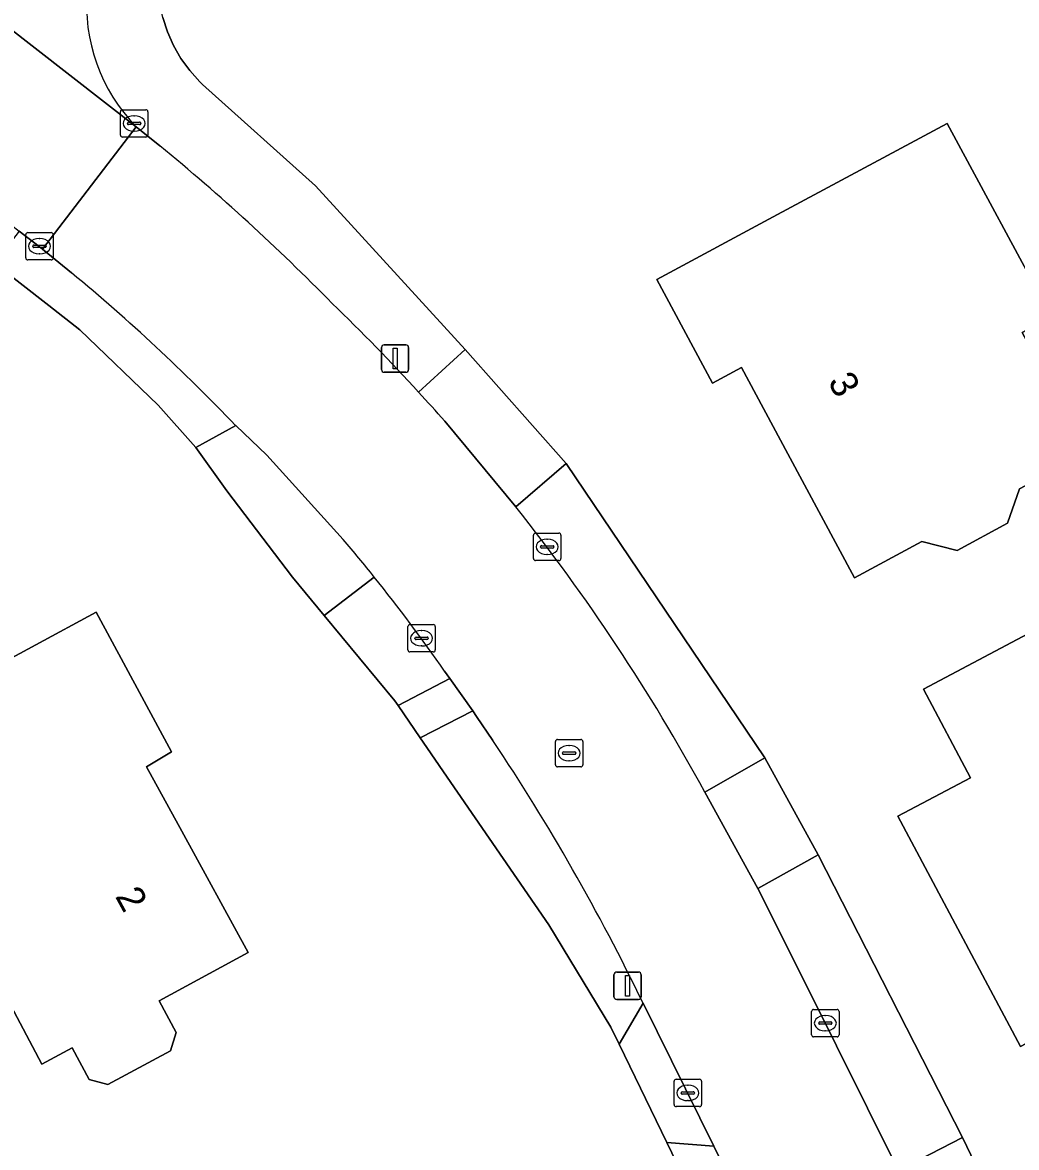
# Model space of a CAD drawing. Extents: x 157320 to 158835, y 386650 to 388491.
# Drawn here: x 158092.57 to 158128.79, y 387061.67 to 387102.69 of the extents above; entities that cross this region are included whole.
import ezdxf

# ---------------------------------------------------------------- set-up
doc = ezdxf.new("R2010")
doc.units = 0
for name, color, linetype in [('IMGEO_Erf', 7, 'Continuous'), ('IMGEO_Groenvoorziening', 7, 'Continuous'), ('IMGEO_Kolk', 7, 'Continuous'), ('IMGEO_Lichtmast', 7, 'Continuous'), ('IMGEO_Pand', 7, 'Continuous'), ('IMGEO_Pand_nummerreeks', 7, 'Continuous'), ('IMGEO_Rijbaan_lokaal_gesloten', 7, 'Continuous'), ('IMGEO_Rijbaan_lokaal_open', 7, 'Continuous'), ('IMGEO_Rioolput', 7, 'Continuous'), ('IMGEO_Voetpad_open', 7, 'Continuous')]:
    doc.layers.add(name, color=color, linetype=linetype)

msp = doc.modelspace()

# ---------------------------------------------------------------- linework, layer by layer
at = {"layer": 'IMGEO_Erf'}
for points in [[(158120.091, 387053.487), (158116.048, 387061.855), (158114.306, 387065.438), (158114.008, 387066.05), (158111.748, 387069.788), (158107.914, 387075.371), (158107.306, 387076.255), (158107.065, 387076.606), (158106.259, 387077.78), (158106.14, 387077.954), (158103.567, 387081.067), (158102.411, 387082.465), (158100.019, 387085.615), (158098.884, 387087.19), (158097.516, 387088.734), (158094.661, 387091.481), (158093.528, 387092.362), (158091.534, 387093.914), (158090.702, 387094.576), (158075.514, 387106.563)], [(158097.68, 387102.868), (158097.848, 387102.349), (158098.069, 387101.85), (158098.341, 387101.376), (158098.662, 387100.934), (158099.026, 387100.528), (158099.133, 387100.424), (158103.242, 387096.732), (158108.701, 387090.76), (158112.377, 387086.613), (158119.619, 387075.878), (158121.557, 387072.336), (158126.821, 387062.032), (158127.29, 387061.071)], [(158090.841, 387078.802), (158095.252, 387081.192), (158098, 387076.098), (158097.093, 387075.542), (158098.371, 387073.201), (158100.789, 387068.774), (158097.548, 387067.021), (158098.173, 387065.867), (158097.966, 387065.198), (158095.676, 387063.96), (158095.003, 387064.153), (158094.379, 387065.307), (158093.272, 387064.708), (158090.896, 387069.19)]]:
    msp.add_lwpolyline(points, dxfattribs=at)
for points in [[(158122.885, 387082.437), (158120.455, 387086.96), (158118.767, 387090.102), (158117.709, 387089.533), (158115.682, 387093.315), (158120.085, 387095.685), (158126.261, 387099.008), (158130.061, 387091.957), (158128.994, 387091.385), (158131.351, 387086.985), (158128.898, 387085.68), (158128.458, 387084.426), (158126.627, 387083.433), (158125.346, 387083.769)], [(158139.564, 387068.735), (158137.945, 387067.877), (158133.527, 387065.534), (158132.595, 387067.291), (158128.932, 387065.349), (158124.469, 387073.747), (158127.117, 387075.151), (158125.405, 387078.382), (158129.823, 387080.724), (158134.232, 387083.061), (158137.535, 387076.829), (158135.77, 387075.893)]]:
    msp.add_lwpolyline(points, close=True, dxfattribs=at)
at = {"layer": 'IMGEO_Groenvoorziening'}
for points in [[(158103.242, 387096.732), (158099.133, 387100.424), (158099.026, 387100.528), (158098.662, 387100.934), (158098.341, 387101.376), (158098.069, 387101.85), (158097.848, 387102.349), (158097.68, 387102.868), (158097.567, 387103.402), (158097.511, 387103.945), (158097.511, 387104.491), (158097.569, 387105.034), (158097.684, 387105.568), (158097.853, 387106.087), (158098.076, 387106.585), (158098.349, 387107.058), (158098.671, 387107.499), (158101.3, 387110.62), (158108.928, 387120.363), (158107.591, 387121.449), (158097.316, 387108.291)], [(158096.717, 387098.883), (158097.578, 387098.187)], [(158107.004, 387089.209), (158108.701, 387090.76), (158103.242, 387096.732)], [(158094.359, 387093.557), (158093.295, 387094.42), (158093.171, 387094.52), (158092.451, 387095.072), (158091.534, 387093.914), (158093.528, 387092.362), (158094.661, 387091.481), (158097.516, 387088.734), (158098.884, 387087.19), (158100.337, 387087.992)], [(158117.434, 387074.624), (158119.619, 387075.878), (158112.377, 387086.613), (158110.544, 387085.025)], [(158105.387, 387082.467), (158103.567, 387081.067), (158106.14, 387077.954), (158106.259, 387077.78), (158108.141, 387078.766), (158107.949, 387079.037)], [(158109.714, 387076.502), (158109.114, 387077.388), (158108.974, 387077.586), (158107.065, 387076.606), (158107.306, 387076.255), (158107.914, 387075.371), (158111.748, 387069.788), (158114.008, 387066.05), (158114.306, 387065.438), (158115.182, 387066.925)]]:
    msp.add_lwpolyline(points, dxfattribs=at)
for points in [[(158126.821, 387062.032), (158121.557, 387072.336), (158119.362, 387071.109), (158121.104, 387067.645), (158124.495, 387060.834)], [(158117.764, 387061.714), (158116.048, 387061.855), (158120.091, 387053.487), (158121.061, 387055.057)]]:
    msp.add_lwpolyline(points, close=True, dxfattribs=at)
for centre, radius, start, end in [((158101.23, 387103.319), 6.328, 174.9963, 224.5062), ((158047.523, 387037.176), 78.916, 44.45566, 50.63353), ((158049.445, 387039.317), 70.422, 43.72474, 50.37351), ((158054.38, 387041.135), 71.277, 42.41274, 46.04464), ((158054.057, 387040.123), 72.16, 28.56264, 38.48123), ((158055.063, 387042.206), 64.447, 34.85404, 38.66092), ((158044.269, 387032.787), 78.702, 25.70672, 33.7418)]:
    msp.add_arc(centre, radius, start, end, dxfattribs=at)
at = {"layer": 'IMGEO_Kolk'}
for p, q in [((158096.138, 387098.58), (158096.138, 387099.432)), ((158096.213, 387099.506), (158097.065, 387099.506)), ((158096.626, 387099.286), (158096.651, 387099.286)), ((158097.139, 387099.432), (158097.139, 387098.58)), ((158096.397, 387099), (158096.397, 387099.012)), ((158096.835, 387098.963), (158096.437, 387098.963)), ((158096.44, 387099.049), (158096.838, 387099.049)), ((158096.881, 387099.012), (158096.881, 387099)), ((158097.065, 387098.506), (158096.213, 387098.506)), ((158096.649, 387098.726), (158096.624, 387098.726)), ((158092.688, 387094.103), (158092.688, 387094.955)), ((158092.763, 387095.029), (158093.615, 387095.029)), ((158093.176, 387094.809), (158093.201, 387094.809)), ((158093.689, 387094.955), (158093.689, 387094.103)), ((158092.947, 387094.523), (158092.947, 387094.535)), ((158093.385, 387094.486), (158092.987, 387094.486)), ((158092.99, 387094.572), (158093.388, 387094.572)), ((158093.199, 387094.249), (158093.174, 387094.249)), ((158093.431, 387094.535), (158093.431, 387094.523)), ((158093.615, 387094.029), (158092.763, 387094.029)), ((158111.264, 387084.068), (158112.116, 387084.068)), ((158111.189, 387083.142), (158111.189, 387083.994)), ((158111.491, 387083.611), (158111.889, 387083.611)), ((158111.677, 387083.848), (158111.702, 387083.848)), ((158112.19, 387083.994), (158112.19, 387083.142)), ((158111.448, 387083.562), (158111.448, 387083.574)), ((158111.886, 387083.525), (158111.488, 387083.525)), ((158111.7, 387083.288), (158111.675, 387083.288)), ((158111.932, 387083.574), (158111.932, 387083.562)), ((158112.116, 387083.068), (158111.264, 387083.068)), ((158106.686, 387080.735), (158107.538, 387080.735)), ((158106.611, 387079.809), (158106.611, 387080.661)), ((158107.099, 387080.515), (158107.124, 387080.515)), ((158107.612, 387080.661), (158107.612, 387079.809)), ((158106.87, 387080.229), (158106.87, 387080.241)), ((158107.308, 387080.192), (158106.91, 387080.192)), ((158106.913, 387080.278), (158107.311, 387080.278)), ((158107.122, 387079.955), (158107.097, 387079.955)), ((158107.354, 387080.241), (158107.354, 387080.229)), ((158107.538, 387079.735), (158106.686, 387079.735)), ((158121.323, 387065.776), (158121.323, 387066.628)), ((158121.398, 387066.702), (158122.25, 387066.702)), ((158121.811, 387066.482), (158121.836, 387066.482)), ((158122.324, 387066.628), (158122.324, 387065.776)), ((158121.582, 387066.196), (158121.582, 387066.208)), ((158122.02, 387066.159), (158121.622, 387066.159)), ((158121.625, 387066.245), (158122.023, 387066.245)), ((158122.066, 387066.208), (158122.066, 387066.196)), ((158122.25, 387065.702), (158121.398, 387065.702)), ((158121.834, 387065.922), (158121.809, 387065.922)), ((158116.314, 387063.231), (158116.314, 387064.083)), ((158116.389, 387064.157), (158117.241, 387064.157)), ((158116.802, 387063.937), (158116.827, 387063.937)), ((158117.315, 387064.083), (158117.315, 387063.231)), ((158116.573, 387063.651), (158116.573, 387063.663)), ((158117.011, 387063.614), (158116.613, 387063.614)), ((158116.616, 387063.7), (158117.014, 387063.7)), ((158117.057, 387063.663), (158117.057, 387063.651)), ((158117.241, 387063.157), (158116.389, 387063.157)), ((158116.825, 387063.377), (158116.8, 387063.377))]:
    msp.add_line(p, q, dxfattribs=at)
for points in [[(158096.138, 387098.58), (158096.138, 387099.432)], [(158096.213, 387099.506), (158097.065, 387099.506)], [(158097.139, 387099.432), (158097.139, 387098.58)], [(158097.065, 387098.506), (158096.213, 387098.506)], [(158092.688, 387094.103), (158092.688, 387094.955)], [(158092.763, 387095.029), (158093.615, 387095.029)], [(158093.689, 387094.955), (158093.689, 387094.103)], [(158093.615, 387094.029), (158092.763, 387094.029)], [(158111.264, 387084.068), (158112.116, 387084.068)], [(158111.189, 387083.142), (158111.189, 387083.994)], [(158112.19, 387083.994), (158112.19, 387083.142)], [(158112.116, 387083.068), (158111.264, 387083.068)], [(158106.686, 387080.735), (158107.538, 387080.735)], [(158106.611, 387079.809), (158106.611, 387080.661)], [(158107.612, 387080.661), (158107.612, 387079.809)], [(158107.538, 387079.735), (158106.686, 387079.735)], [(158121.323, 387065.776), (158121.323, 387066.628)], [(158121.398, 387066.702), (158122.25, 387066.702)], [(158122.324, 387066.628), (158122.324, 387065.776)], [(158122.25, 387065.702), (158121.398, 387065.702)], [(158116.314, 387063.231), (158116.314, 387064.083)], [(158116.389, 387064.157), (158117.241, 387064.157)], [(158117.315, 387064.083), (158117.315, 387063.231)], [(158117.241, 387063.157), (158116.389, 387063.157)]]:
    msp.add_lwpolyline(points, dxfattribs=at)
for centre, radius, start, end in [((158096.215, 387099.43), 0.0765, 91.552, 178.448), ((158096.215, 387099.43), 0.0765, 91.552, 178.448), ((158097.063, 387099.43), 0.0765, 1.552, 88.448), ((158097.063, 387099.43), 0.0765, 1.552, 88.448), ((158096.437, 387099.009), 0.0403, 85.8775, 175.7526), ((158096.434, 387098.999), 0.0366, 178.938, 274.7102), ((158096.838, 387099.006), 0.043, 264.8664, 352.4533), ((158096.842, 387099.011), 0.0386, 1.7309, 96.639), ((158096.215, 387098.582), 0.0765, 181.552, 268.448), ((158096.215, 387098.582), 0.0765, 181.552, 268.448), ((158097.063, 387098.582), 0.0765, 271.552, 358.448), ((158097.063, 387098.582), 0.0765, 271.552, 358.448), ((158092.765, 387094.953), 0.0765, 91.552, 178.448), ((158092.765, 387094.953), 0.0765, 91.552, 178.448), ((158093.613, 387094.953), 0.0765, 1.552, 88.448), ((158093.613, 387094.953), 0.0765, 1.552, 88.448), ((158092.987, 387094.532), 0.0403, 85.8775, 175.7526), ((158092.984, 387094.522), 0.0366, 178.938, 274.7102), ((158093.388, 387094.529), 0.043, 264.8664, 352.4533), ((158093.392, 387094.534), 0.0386, 1.7309, 96.639), ((158092.765, 387094.105), 0.0765, 181.552, 268.448), ((158092.765, 387094.105), 0.0765, 181.552, 268.448), ((158093.613, 387094.105), 0.0765, 271.552, 358.448), ((158093.613, 387094.105), 0.0765, 271.552, 358.448), ((158111.266, 387083.992), 0.0765, 91.552, 178.448), ((158111.266, 387083.992), 0.0765, 91.552, 178.448), ((158112.114, 387083.992), 0.0765, 1.552, 88.448), ((158112.114, 387083.992), 0.0765, 1.552, 88.448), ((158111.488, 387083.571), 0.0403, 85.8775, 175.7526), ((158111.893, 387083.573), 0.0386, 1.7309, 96.639), ((158111.485, 387083.561), 0.0366, 178.938, 274.7102), ((158111.889, 387083.568), 0.043, 264.8664, 352.4533), ((158111.266, 387083.144), 0.0765, 181.552, 268.448), ((158111.266, 387083.144), 0.0765, 181.552, 268.448), ((158112.114, 387083.144), 0.0765, 271.552, 358.448), ((158112.114, 387083.144), 0.0765, 271.552, 358.448), ((158106.688, 387080.659), 0.0765, 91.552, 178.448), ((158106.688, 387080.659), 0.0765, 91.552, 178.448), ((158107.536, 387080.659), 0.0765, 1.552, 88.448), ((158107.536, 387080.659), 0.0765, 1.552, 88.448), ((158106.91, 387080.238), 0.0403, 85.8775, 175.7526), ((158106.907, 387080.228), 0.0366, 178.938, 274.7102), ((158107.311, 387080.235), 0.043, 264.8664, 352.4533), ((158107.315, 387080.24), 0.0386, 1.7309, 96.639), ((158106.688, 387079.811), 0.0765, 181.552, 268.448), ((158106.688, 387079.811), 0.0765, 181.552, 268.448), ((158107.536, 387079.811), 0.0765, 271.552, 358.448), ((158107.536, 387079.811), 0.0765, 271.552, 358.448), ((158121.4, 387066.626), 0.0765, 91.552, 178.448), ((158121.4, 387066.626), 0.0765, 91.552, 178.448), ((158122.248, 387066.626), 0.0765, 1.552, 88.448), ((158122.248, 387066.626), 0.0765, 1.552, 88.448), ((158121.622, 387066.205), 0.0403, 85.8775, 175.7526), ((158121.619, 387066.195), 0.0366, 178.938, 274.7102), ((158122.023, 387066.202), 0.043, 264.8664, 352.4533), ((158122.027, 387066.207), 0.0386, 1.7309, 96.639), ((158121.4, 387065.778), 0.0765, 181.552, 268.448), ((158121.4, 387065.778), 0.0765, 181.552, 268.448), ((158122.248, 387065.778), 0.0765, 271.552, 358.448), ((158122.248, 387065.778), 0.0765, 271.552, 358.448), ((158116.391, 387064.081), 0.0765, 91.552, 178.448), ((158116.391, 387064.081), 0.0765, 91.552, 178.448), ((158117.239, 387064.081), 0.0765, 1.552, 88.448), ((158117.239, 387064.081), 0.0765, 1.552, 88.448), ((158116.613, 387063.66), 0.0403, 85.8775, 175.7526), ((158116.61, 387063.65), 0.0366, 178.938, 274.7102), ((158117.014, 387063.657), 0.043, 264.8664, 352.4533), ((158117.018, 387063.662), 0.0386, 1.7309, 96.639), ((158116.391, 387063.233), 0.0765, 181.552, 268.448), ((158116.391, 387063.233), 0.0765, 181.552, 268.448), ((158117.239, 387063.233), 0.0765, 271.552, 358.448), ((158117.239, 387063.233), 0.0765, 271.552, 358.448)]:
    msp.add_arc(centre, radius, start, end, dxfattribs=at)
for centre, major_axis, ratio, start_param, end_param in [((158096.625, 387099.006), (-0.387, 0.002), 0.722429, 4.712389, 7.853982), ((158096.65, 387099.006), (-0.39, 0.002), 0.717154, 1.570796, 4.712389), ((158093.175, 387094.529), (-0.387, 0.002), 0.722429, 4.712389, 7.853982), ((158093.2, 387094.529), (-0.39, 0.002), 0.717154, 1.570796, 4.712389), ((158111.676, 387083.568), (-0.387, 0.002), 0.722429, 4.712389, 7.853982), ((158111.701, 387083.568), (-0.39, 0.002), 0.717154, 1.570796, 4.712389), ((158107.098, 387080.235), (-0.387, 0.002), 0.722429, 4.712389, 7.853982), ((158107.123, 387080.235), (-0.39, 0.002), 0.717154, 1.570796, 4.712389), ((158121.81, 387066.202), (-0.387, 0.002), 0.722429, 4.712389, 7.853982), ((158121.835, 387066.202), (-0.39, 0.002), 0.717154, 1.570796, 4.712389), ((158116.801, 387063.657), (-0.387, 0.002), 0.722429, 4.712389, 7.853982), ((158116.826, 387063.657), (-0.39, 0.002), 0.717154, 1.570796, 4.712389)]:
    msp.add_ellipse(centre, major_axis=major_axis, ratio=ratio, start_param=start_param, end_param=end_param, dxfattribs=at)
at = {"layer": 'IMGEO_Lichtmast'}
for p, q in [((158105.651, 387090.033), (158105.651, 387090.833)), ((158105.651, 387090.833), (158105.651, 387090.033)), ((158105.751, 387090.933), (158106.541, 387090.933)), ((158106.541, 387090.933), (158105.751, 387090.933)), ((158106.641, 387090.833), (158106.641, 387090.033)), ((158106.641, 387090.033), (158106.641, 387090.833)), ((158106.541, 387089.933), (158105.751, 387089.933)), ((158105.751, 387089.933), (158106.541, 387089.933)), ((158114.223, 387068.066), (158115.013, 387068.066)), ((158115.013, 387068.066), (158114.223, 387068.066)), ((158114.123, 387067.166), (158114.123, 387067.966)), ((158114.123, 387067.966), (158114.123, 387067.166)), ((158115.113, 387067.966), (158115.113, 387067.166)), ((158115.113, 387067.166), (158115.113, 387067.966)), ((158115.013, 387067.066), (158114.223, 387067.066)), ((158114.223, 387067.066), (158115.013, 387067.066))]:
    msp.add_line(p, q, dxfattribs=at)
for points in [[(158106.071, 387090.808), (158106.221, 387090.808), (158106.221, 387090.058), (158106.071, 387090.058), (158106.071, 387090.808)], [(158114.543, 387067.941), (158114.693, 387067.941), (158114.693, 387067.191), (158114.543, 387067.191), (158114.543, 387067.941)]]:
    msp.add_lwpolyline(points, dxfattribs=at)
for centre, start, end in [((158105.751, 387090.833), 90, 180), ((158105.751, 387090.833), 90, 180), ((158106.541, 387090.833), 0, 90), ((158106.541, 387090.833), 360, 90), ((158105.751, 387090.033), 180, 270), ((158105.751, 387090.033), 180, 270), ((158106.541, 387090.033), 270, 0), ((158106.541, 387090.033), 270, 0), ((158114.223, 387067.966), 90, 180), ((158114.223, 387067.966), 90, 180), ((158115.013, 387067.966), 0, 90), ((158115.013, 387067.966), 360, 90), ((158114.223, 387067.166), 180, 270), ((158114.223, 387067.166), 180, 270), ((158115.013, 387067.166), 270, 0), ((158115.013, 387067.166), 270, 0)]:
    msp.add_arc(centre, 0.1, start, end, dxfattribs=at)
at = {"layer": 'IMGEO_Pand'}
for points in [[(158120.455, 387086.96), (158122.885, 387082.437), (158125.346, 387083.769), (158126.627, 387083.433), (158128.458, 387084.426), (158128.898, 387085.68), (158131.351, 387086.985), (158128.994, 387091.385), (158130.061, 387091.957), (158126.261, 387099.008), (158120.085, 387095.685), (158115.682, 387093.315), (158117.709, 387089.533), (158118.767, 387090.102)], [(158137.945, 387067.877), (158139.564, 387068.735), (158135.77, 387075.893), (158137.535, 387076.829), (158134.232, 387083.061), (158129.823, 387080.724), (158125.405, 387078.382), (158127.117, 387075.151), (158124.469, 387073.747), (158128.932, 387065.349), (158132.595, 387067.291), (158133.527, 387065.534)]]:
    msp.add_lwpolyline(points, close=True, dxfattribs=at)
msp.add_lwpolyline([(158090.896, 387069.19), (158093.272, 387064.708), (158094.379, 387065.307), (158095.003, 387064.153), (158095.676, 387063.96), (158097.966, 387065.198), (158098.173, 387065.867), (158097.548, 387067.021), (158100.789, 387068.774), (158098.371, 387073.201), (158097.093, 387075.542), (158098, 387076.098), (158095.252, 387081.192), (158090.841, 387078.802)], dxfattribs=at)
at = {"layer": 'IMGEO_Rijbaan_lokaal_gesloten'}
for points in [[(158076.297, 387107.674), (158091.593, 387095.729), (158092.451, 387095.072), (158093.171, 387094.52), (158093.295, 387094.42), (158096.717, 387098.883), (158083.348, 387109.301), (158083.31, 387109.373), (158079.89, 387112.055)], [(158083.31, 387109.373), (158083.348, 387109.301), (158096.717, 387098.883)], [(158097.578, 387098.187), (158096.717, 387098.883), (158093.295, 387094.42), (158094.359, 387093.557)], [(158110.544, 387085.025), (158107.956, 387088.146)], [(158100.337, 387087.992), (158101.475, 387086.907), (158104.259, 387083.835)], [(158107.949, 387079.037), (158108.141, 387078.766), (158108.974, 387077.586), (158109.114, 387077.388), (158109.714, 387076.502)], [(158136.706, 387036.184), (158134.904, 387039.8), (158129.51, 387050.702), (158128.622, 387052.497), (158126.83, 387056.089), (158126.253, 387057.261), (158124.967, 387059.876), (158124.495, 387060.834), (158121.104, 387067.645), (158119.362, 387071.109), (158117.434, 387074.624)], [(158115.182, 387066.925), (158117.764, 387061.714), (158121.061, 387055.057)]]:
    msp.add_lwpolyline(points, dxfattribs=at)
for centre, radius, start, end in [((158101.23, 387103.319), 6.328, 174.9963, 224.5062), ((158047.523, 387037.176), 78.916, 44.45566, 50.63353), ((158049.445, 387039.317), 70.422, 43.72474, 50.37351), ((158054.38, 387041.135), 71.277, 42.41274, 46.04464), ((158058.896, 387045.167), 65.223, 41.22016, 42.47373), ((158054.057, 387040.123), 72.16, 28.56264, 38.48123), ((158057.469, 387044.105), 61.382, 38.68013, 40.33522), ((158055.063, 387042.206), 64.447, 34.85404, 38.66092), ((158044.269, 387032.787), 78.702, 25.70672, 33.7418)]:
    msp.add_arc(centre, radius, start, end, dxfattribs=at)
at = {"layer": 'IMGEO_Rijbaan_lokaal_open'}
for points in [[(158108.701, 387090.76), (158107.004, 387089.209)], [(158107.956, 387088.146), (158110.544, 387085.025), (158112.377, 387086.613), (158108.701, 387090.76)], [(158101.475, 387086.907), (158100.337, 387087.992), (158098.884, 387087.19), (158100.019, 387085.615), (158102.411, 387082.465), (158103.567, 387081.067), (158105.387, 387082.467)], [(158104.259, 387083.835), (158101.475, 387086.907)]]:
    msp.add_lwpolyline(points, dxfattribs=at)
for points in [[(158119.619, 387075.878), (158117.434, 387074.624), (158119.362, 387071.109), (158121.557, 387072.336)], [(158115.182, 387066.925), (158114.306, 387065.438), (158116.048, 387061.855), (158117.764, 387061.714)]]:
    msp.add_lwpolyline(points, close=True, dxfattribs=at)
for centre, radius, start, end in [((158058.896, 387045.167), 65.223, 41.22016, 42.47373), ((158057.469, 387044.105), 61.382, 38.68013, 40.33522)]:
    msp.add_arc(centre, radius, start, end, dxfattribs=at)
at = {"layer": 'IMGEO_Rioolput'}
for p, q in [((158111.989, 387075.62), (158111.989, 387076.472)), ((158112.064, 387076.546), (158112.916, 387076.546)), ((158112.477, 387076.326), (158112.502, 387076.326)), ((158112.99, 387076.472), (158112.99, 387075.62)), ((158112.248, 387076.04), (158112.248, 387076.052)), ((158112.686, 387076.003), (158112.288, 387076.003)), ((158112.291, 387076.089), (158112.689, 387076.089)), ((158112.732, 387076.052), (158112.732, 387076.04)), ((158112.916, 387075.546), (158112.064, 387075.546)), ((158112.5, 387075.766), (158112.475, 387075.766))]:
    msp.add_line(p, q, dxfattribs=at)
for points in [[(158111.989, 387075.62), (158111.989, 387076.472)], [(158112.064, 387076.546), (158112.916, 387076.546)], [(158112.99, 387076.472), (158112.99, 387075.62)], [(158112.916, 387075.546), (158112.064, 387075.546)]]:
    msp.add_lwpolyline(points, dxfattribs=at)
for centre, radius, start, end in [((158112.066, 387076.47), 0.0765, 91.552, 178.448), ((158112.066, 387076.47), 0.0765, 91.552, 178.448), ((158112.914, 387076.47), 0.0765, 1.552, 88.448), ((158112.914, 387076.47), 0.0765, 1.552, 88.448), ((158112.288, 387076.049), 0.0403, 85.8775, 175.7526), ((158112.285, 387076.039), 0.0366, 178.938, 274.7102), ((158112.689, 387076.046), 0.043, 264.8664, 352.4533), ((158112.693, 387076.051), 0.0386, 1.7309, 96.639), ((158112.066, 387075.622), 0.0765, 181.552, 268.448), ((158112.066, 387075.622), 0.0765, 181.552, 268.448), ((158112.914, 387075.622), 0.0765, 271.552, 358.448), ((158112.914, 387075.622), 0.0765, 271.552, 358.448)]:
    msp.add_arc(centre, radius, start, end, dxfattribs=at)
for centre, major_axis, ratio, start_param, end_param in [((158112.476, 387076.046), (-0.387, 0.002), 0.722429, 4.712389, 7.853982), ((158112.501, 387076.046), (-0.39, 0.002), 0.717154, 1.570796, 4.712389)]:
    msp.add_ellipse(centre, major_axis=major_axis, ratio=ratio, start_param=start_param, end_param=end_param, dxfattribs=at)
at = {"layer": 'IMGEO_Voetpad_open'}
for points in [[(158108.141, 387078.766), (158106.259, 387077.78), (158107.065, 387076.606), (158108.974, 387077.586)], [(158127.29, 387061.071), (158126.821, 387062.032), (158124.495, 387060.834), (158124.967, 387059.876)]]:
    msp.add_lwpolyline(points, close=True, dxfattribs=at)

# ---------------------------------------------------------------- texts
at = {"layer": 'IMGEO_Pand_nummerreeks'}
for s, rotation, p in [('3', 298.2468, (158121.9, 387089.595)), ('2', 298.6389, (158095.929, 387070.829))]:
    msp.add_text(s, height=1, rotation=rotation, dxfattribs=at).set_placement(p)

doc.saveas('drawing.dxf')
